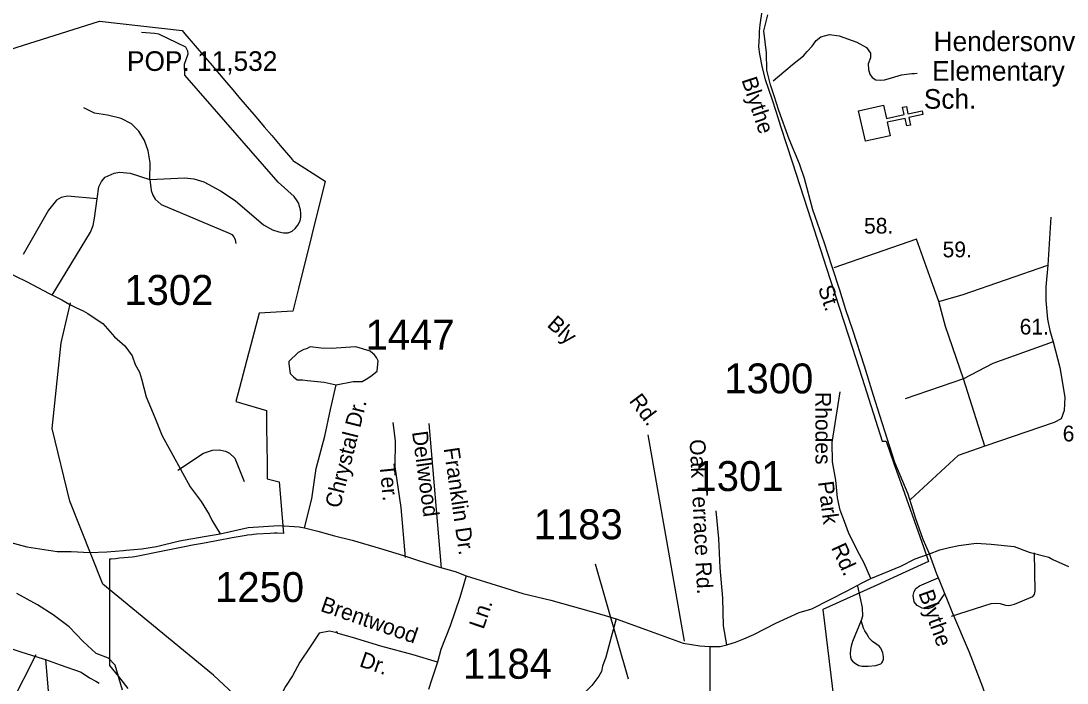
# Model space of a CAD drawing. Extents: x 884530 to 1028605, y 526725 to 653634.
# Drawn here: x 958588 to 962957, y 589324 to 592089 of the extents above; entities that cross this region are included whole.
import ezdxf

# ---------------------------------------------------------------- set-up
doc = ezdxf.new("R2010")
doc.units = 0
for name, color, linetype in [('Exist Boundary Political City Limit New', 7, 'Continuous'), ('Exist Civil Demographics City Label', 7, 'Continuous'), ('Exist Cultural Church CELL', 7, 'Continuous'), ('Exist Cultural Educational Facility High Label', 7, 'Continuous'), ('Exist Hydrographic Creek Single Shore', 7, 'Continuous'), ('Exist Railroad Mainline', 7, 'Continuous'), ('Exist Road Non-System Type 51', 7, 'Continuous'), ('Exist Road Non-System Type 51 Label', 7, 'Continuous'), ('Exist Road Primary US Attributed', 7, 'Continuous'), ('Exist Road Secondary Type 41 Attributed', 7, 'Continuous'), ('Exist Road Secondary Type 51 Attributed', 7, 'Continuous'), ('Exist Road Secondary Type 51 Label', 7, 'Continuous'), ('Exist Road Secondary Type 51 Number Label', 7, 'Continuous'), ('Map Preparation Boundary City Limit Buffer Line', 7, 'Continuous')]:
    doc.layers.add(name, color=color, linetype=linetype)

msp = doc.modelspace()

# ---------------------------------------------------------------- linework, layer by layer
at = {"layer": 'Exist Boundary Political City Limit New'}
for points in [[(961681.9, 592129.5), (961673.6, 592072.9), (961671.1, 592044.8), (961671.2, 592025.2), (961667.8, 591980.9), (961671.9, 591950.1), (961683, 591892.4), (961696.4, 591844.8), (961723.7, 591763.6), (961741.6, 591708.4), (961761.9, 591645.4), (961808.6, 591500.9), (961873, 591302.4), (961952.3, 591056.6), (962059.1, 590726.2), (962101.1, 590597.9), (962185.1, 590334.6), (962201.8, 590333.8), (962234.2, 590240.9), (962269.6, 590141.3), (962358.9, 589888.5), (962379, 589831.6), (962283.3, 589788.3), (962162.4, 589733.6), (961937.4, 589631.8), (961983.4, 589254.2)], [(958217.8, 591867.4), (958916, 592087.2), (959260.7, 592049), (959272.3, 592035.4), (959358.2, 591934.7), (959385.8, 591902.4), (959415.6, 591867.4), (959446, 591831.8), (959472.1, 591801.2), (959498, 591770.9), (959532.3, 591730.8), (959560, 591698.2), (959584, 591670.1), (959604.2, 591646.4), (959635.4, 591609.8), (959670.1, 591569.2), (959722.1, 591508.3), (959723.8, 591506.3), (959857.9, 591419.2), (959747.2, 590971.2), (959723.9, 590876.8), (959606.8, 590870.1), (959583, 590868.8), (959541, 590710.2), (959538.5, 590700.8), (959500.3, 590556.9), (959485.1, 590499.4), (959612.8, 590462.1), (959613.8, 590389.2), (959614.8, 590319.9), (959614.8, 590314.1), (959615.8, 590248.3), (959616.8, 590177.1)], [(959616.8, 590177.1), (959666.8, 590164.9), (959684.8, 589948.7), (959658.2, 589949.6), (959645.7, 589949.6), (959628.6, 589948.9), (959571.1, 589945.7), (959558.6, 589944.4), (959552.3, 589943.8), (959533.6, 589941.1), (959527.8, 589940.2), (959502.8, 589936), (959469.8, 589930.8), (959448.7, 589927.1), (959433.5, 589924.3), (959368.2, 589911.8), (959345.9, 589907.6), (959303.7, 589899.8), (959270.2, 589893.2), (959159.5, 589870.6), (959090.9, 589857.1), (959063.2, 589851.8), (959051.9, 589850.3), (959019.1, 589847.4), (958999.9, 589845.2), (958982.9, 589843.1), (958964.9, 589841.4), (958957.2, 589840.9), (958957.6, 589397.2), (958994.7, 589351), (959033.6, 589301.9)]]:
    msp.add_lwpolyline(points, dxfattribs=at)
at = {"layer": 'Exist Cultural Church CELL'}
msp.add_lwpolyline([(962190.5, 591736.7), (962202.9, 591681.2), (962277.2, 591697.6), (962270.3, 591728.8), (962285.9, 591732.2), (962292.8, 591701), (962351.6, 591713.9), (962355, 591698.3), (962296.3, 591685.3), (962303.2, 591654.1), (962287.6, 591650.7), (962280.7, 591681.9), (962206.3, 591665.5), (962218.6, 591609.2), (962114.7, 591586.3), (962086.5, 591713.8)], close=True, dxfattribs=at)
at = {"layer": 'Exist Hydrographic Creek Single Shore'}
msp.add_lwpolyline([(959690.5, 589078.4), (959391.7, 589356.8), (958929.6, 589736.9), (958791.4, 590084.3), (958718.5, 590387.7), (958755.8, 590744.6), (958795.1, 590911.2)], dxfattribs=at)
at = {"layer": 'Exist Railroad Mainline'}
msp.add_lwpolyline([(959011.4, 589294.8), (958981.7, 589398.8), (958952.7, 589427.8), (958902.1, 589447.7), (958847.8, 589497.6), (958788.5, 589558.4), (958722.8, 589608.7), (958656.2, 589651.1), (958570.6, 589698)], dxfattribs=at)
at = {"layer": 'Exist Road Non-System Type 51'}
for p, q in [((962889.5, 591269.7), (962877.3, 591068.7)), ((962524.5, 590593.9), (962280.7, 590511.4)), ((962614.4, 590313.7), (962524.5, 590593.9)), ((960343.6, 589803.9), (960292.6, 590408.6)), ((961359.4, 589499.1), (961207.6, 590360.6))]:
    msp.add_line(p, q, dxfattribs=at)
for points in [[(959126.1, 591427), (959271.7, 591433.6), (959309.5, 591429.1), (959351, 591416.6), (959420.7, 591379), (959482.1, 591338.7), (959601.4, 591237.6), (959638.9, 591216.8), (959664.4, 591207.6), (959685, 591204.6), (959704.4, 591204.4), (959720.2, 591211.1), (959733.6, 591221.8), (959744.5, 591236.5), (959754.6, 591254), (959757, 591269.1), (959757, 591286.8), (959755.4, 591300.2), (959751.2, 591314.4), (959747.8, 591326.1), (959741.6, 591337.2), (959729.2, 591355.7), (959662.1, 591415.4), (959271.8, 591862.2), (959271.3, 591908), (959285.8, 591951.9), (959285.2, 591963), (959276.6, 591979.7), (959163, 592033), (959145.9, 592037), (959090.8, 592040)], [(961729.3, 591839.3), (961774.4, 591876), (961790.6, 591889.5), (961811, 591906.9), (961836.6, 591927.8), (961856.5, 591943.7), (961871.5, 591961.4), (961891.9, 591983.3), (961909.5, 592006.6), (961928.4, 592022.7), (961964.9, 592031.5), (962005.8, 592027.1), (962078.8, 592000.8), (962119.8, 591977.4), (962136.8, 591953.8), (962135.9, 591935.1), (962126.8, 591909.8), (962127.8, 591885.5), (962133.9, 591867.1), (962143.5, 591852.2), (962158.7, 591843.5), (962177, 591841.4), (962194.1, 591843.3), (962210.5, 591847.5), (962237.7, 591855.8), (962265.6, 591863.5), (962297, 591868.6), (962309.2, 591869.5), (962320.3, 591870), (962331, 591870.3)], [(959126.1, 591427), (959127.3, 591496.9), (959119.5, 591546.8), (959104.3, 591589.9), (959080.5, 591627.9), (959049.1, 591658.7), (959006.3, 591681.6), (958948.8, 591694.8), (958895.2, 591703.9), (958850.8, 591726.1)], [(958906.6, 591345.9), (958913.7, 591395.7), (958924.2, 591418.4), (958939.4, 591436.5), (958976.7, 591453.8), (958999.7, 591457.2), (959044.1, 591452.6), (959126.1, 591427)], [(959126.1, 591426.4), (959131.1, 591380.6), (959138.6, 591361.8), (959148.2, 591345.1), (959174, 591321.8), (959457.9, 591203), (959468.8, 591196.7), (959477.5, 591187), (959481.9, 591175.3), (959485.1, 591159.6)], [(958906.6, 591345.9), (958782.1, 591356.6), (958756, 591350.9), (958736.3, 591339.9), (958703.2, 591298), (958597.5, 591113.9)], [(958718.7, 590944.3), (958878.4, 591207.5), (958889.2, 591234.6), (958895.6, 591264.6), (958906.6, 591345.9)], [(962422.1, 590917.7), (962383.9, 591021.3), (962328.7, 591178.1), (961983.6, 591057.8)], [(962422.1, 590917.7), (962522.9, 590947.1), (962877.3, 591068.7)], [(962877.3, 591068.7), (962868.2, 590979.1), (962867.9, 590921.2), (962875.3, 590843.1), (962884.8, 590796.6), (962899, 590748.7)], [(962524.5, 590593.9), (962449.9, 590812.4), (962422.1, 590917.7)], [(962899, 590748.7), (962646.6, 590657.8), (962524.5, 590593.9)], [(962899, 590748.7), (962927.4, 590641.8), (962947.9, 590518.6), (962945.6, 590462.4), (962932.2, 590427.7), (962903.6, 590412.7), (962614.4, 590313.7)], [(960194.5, 589849.1), (960175.6, 590057.6), (960150.8, 590227.5), (960152.5, 590335.2), (960143.1, 590412.5)], [(962614.4, 590313.7), (962502.6, 590274.6), (962303.5, 590090.1)], [(959243.6, 590213.8), (959350, 590283.7), (959387.1, 590296), (959415.3, 590298.7), (959441.5, 590291.9), (959458.6, 590283.5), (959480.4, 590263.1), (959519.6, 590165.9)], [(962475, 589603.9), (962639.9, 589656), (962657.7, 589657.7), (962677.4, 589656.7), (962700.4, 589649.8), (962710.8, 589647.9), (962721.3, 589649.2), (962737.7, 589653.8), (962813.8, 589685.9), (962821.4, 589694.6), (962824.2, 589708.2), (962820.7, 589868.6)], [(962443.2, 589695.4), (962418.4, 589659), (962396.8, 589641.8), (962375.1, 589634.2), (962351.4, 589637.4), (962330.9, 589648.2), (962319, 589663.4), (962314.7, 589689.2), (962318.3, 589706.3), (962325.5, 589718.5), (962340.6, 589730.3), (962418.8, 589764)], [(962082.4, 589729.2), (962101.1, 589640.4), (962102.3, 589604.2), (962097.4, 589584.9), (962061.4, 589497.1), (962054.9, 589478.6), (962052.1, 589464), (962051, 589446.6), (962052.4, 589432), (962056, 589422.9), (962061.6, 589416.2), (962072.9, 589406.1), (962088.1, 589397.6), (962101.6, 589395.4), (962126.8, 589395.4), (962158.9, 589397.6), (962179, 589404.5), (962184.1, 589409.2), (962187.6, 589415.6), (962190.4, 589424.6), (962190.1, 589433.1), (962187.1, 589450.5), (962183.8, 589460.8), (962179, 589469.4), (962172, 589478), (962162.9, 589485.4), (962144.9, 589498.3), (962137.1, 589505), (962131.3, 589512.2), (962128, 589517.5), (962120.6, 589529.9), (962113.1, 589542.4), (962106.8, 589553), (962097.4, 589584.9)], [(958650, 589442.4), (958544.9, 589236.6), (958528.8, 589193.9), (958523.1, 589155.2), (958515, 588971.4)]]:
    msp.add_lwpolyline(points, dxfattribs=at)
at = {"layer": 'Exist Road Primary US Attributed'}
for points in [[(958372.1, 589956.5), (958394.1, 589950.8), (958611.9, 589892.7), (958739.2, 589873.6), (958798, 589873.5), (958875.9, 589868.7), (958946.2, 589872.3), (959016.4, 589877.9), (959026.4, 589879.5), (959092.7, 589885.3), (959153.2, 589895.1), (959249.8, 589917.8), (959352.6, 589936.3), (959419.5, 589947.3)], [(959419.5, 589947.3), (959537.4, 589973.4), (959665.2, 589982), (959749.4, 589976.9), (959772.6, 589972.7)], [(959772.6, 589972.7), (959827.5, 589957.9), (959897, 589939.4), (959970.5, 589920.9), (960089.4, 589886.7), (960185.7, 589856.6), (960243.9, 589837.4), (960335.5, 589808), (960400.7, 589789.8), (960447.3, 589772.2)], [(962382.3, 589864), (962426.1, 589880.3), (962465.1, 589890), (962505.7, 589898.7), (962577.1, 589907.9), (962640.4, 589904.6), (962736.1, 589894.9), (962798.3, 589870.8), (962881.7, 589849.9), (962898.4, 589839.7), (962963.3, 589810.4)], [(962137.7, 589761.3), (962262.2, 589812.1), (962322.3, 589842.9), (962382.3, 589864)], [(960447.3, 589772.2), (960590.5, 589727.4), (960683.5, 589698.2), (960800.4, 589669.9), (961014.5, 589610.6), (961073.9, 589592.6)], [(961536.4, 589483.5), (961558.5, 589490.6), (961571.8, 589494.4), (961606.5, 589509.1), (961649.1, 589527.2), (961741, 589574.8), (961838.8, 589618.9), (961891.8, 589634.2), (962038.5, 589709.2), (962101.6, 589743.2), (962137.7, 589761.3)], [(961073.9, 589592.6), (961201.2, 589546.6), (961353.2, 589490.5), (961422.9, 589479.7), (961464.5, 589476.2)], [(961464.5, 589476.2), (961508.1, 589477.4), (961536.4, 589483.5)]]:
    msp.add_lwpolyline(points, dxfattribs=at)
at = {"layer": 'Exist Road Secondary Type 41 Attributed'}
msp.add_lwpolyline([(958518.7, 591045.4), (958611.3, 591000.2), (958705.7, 590950.8), (958757.8, 590924.5), (958792.1, 590905.5), (958819.7, 590890.9), (958847.3, 590878.1), (958867.4, 590867.4), (958881, 590856.9), (958930, 590825), (958979.1, 590770.5), (959021.8, 590732.9), (959051.6, 590690.6), (959065, 590654.6), (959082.5, 590621.9), (959090.9, 590594.5), (959110.1, 590519.7), (959146.9, 590432.4), (959178, 590356.6), (959214, 590290.8), (959262.9, 590201.6), (959295.1, 590143.9), (959340.8, 590082.2), (959373.7, 590028.2), (959385.5, 590004.7), (959419.5, 589947.3)], dxfattribs=at)
at = {"layer": 'Exist Road Secondary Type 51 Attributed'}
for points in [[(962382.3, 589864), (962356.4, 589924.1), (962324.4, 590013.8), (962308.1, 590068.4), (962293.1, 590113.4), (962237.9, 590244.5), (962174.7, 590440.9), (962148.7, 590524.3), (962111.4, 590647.7), (962062.3, 590797.1), (962033.2, 590882.2), (962007.8, 590964.4), (961975, 591065.9), (961944.3, 591161.2), (961895.8, 591300.6), (961860.1, 591430.6), (961839.7, 591491.7), (961796.3, 591595.6), (961753.9, 591714.6), (961733.9, 591775.4), (961718.8, 591822.3), (961702.8, 591883.1), (961701.6, 591955.4), (961690.9, 592047.8), (961707, 592113.8)], [(960079.2, 590669.3), (960073, 590683.4), (960063.3, 590696.3), (960057.6, 590700.4), (960045.9, 590710.4), (959985.8, 590728.5), (959883.5, 590721.1), (959841.6, 590722.5), (959795.1, 590727.9), (959780.9, 590720.4), (959769.5, 590716.4), (959745.4, 590704.4), (959706.5, 590666.7), (959706.1, 590656.7), (959712.4, 590617.2), (959726.4, 590602.4), (959741.9, 590589.9), (959763.4, 590590.2), (959784.5, 590587.1), (959853.6, 590581.1), (959904.7, 590569.1)], [(959904.7, 590569.1), (959975.4, 590583.2), (960013.4, 590583.8), (960029.8, 590593.3), (960048.9, 590605.2), (960076, 590626.2), (960079.2, 590669.3)], [(959772.6, 589972.7), (959802.1, 590093.1), (959820.5, 590220.3), (959856.6, 590355.6), (959880.6, 590466.9), (959904.7, 590569.1)], [(962137.7, 589761.3), (962110.3, 589824.3), (962079.9, 589879.6), (962044.1, 589952.6), (962027.7, 589999.1), (962009.4, 590046.6), (961998, 590097.4), (961991.5, 590170.9), (961978, 590247.6), (961976.5, 590329.1), (962008.9, 590540.6)], [(961536.4, 589483.5), (961522.8, 589562.8), (961518.7, 589678.9), (961508, 589805.7), (961502.2, 589927.8), (961491.8, 590043)], [(962708.3, 588984.1), (962688.4, 589058.4), (962653.7, 589155.5), (962605.4, 589306.4), (962549.9, 589451.3), (962479.8, 589614.2), (962425.2, 589749.8), (962413.2, 589778.6), (962382.3, 589864)], [(960447.3, 589772.2), (960420.2, 589681.6), (960380, 589562.7), (960341.8, 589463.9), (960327.5, 589411.9)], [(958166.5, 589616.1), (958234.2, 589570.5), (958261.6, 589553.5), (958338.1, 589522.8), (958418, 589505.9), (958474.7, 589492.5), (958587.5, 589454.4), (958680.6, 589425.1), (958690.3, 589422.9)], [(961073.9, 589592.6), (961053.2, 589515.2), (961030.3, 589431.8), (961016.9, 589394.3), (961012.3, 589372.6), (961001.5, 589352.8), (960972.1, 589313.8), (960934.8, 589277.1), (960924.5, 589265.5)], [(960327.5, 589411.9), (960226.1, 589441.8), (960091.2, 589478.3), (959972.5, 589514.5), (959923, 589528.3), (959911, 589530.8), (959907.4, 589537.6), (959901.2, 589535.9), (959876, 589540.7), (959833.8, 589532.3), (959795.8, 589475.2), (959752.1, 589412.1), (959722.2, 589355.1), (959692.4, 589310.5), (959650.2, 589226.1), (959690.3, 589215.5), (959717.7, 589209.2), (959863.3, 589163.3), (960011, 589125.3), (960133.2, 589085.2), (960209.3, 589066.2)], [(961464.5, 589476.2), (961465.1, 589322.5), (961465.1, 589207.7), (961467.7, 589124.6)], [(958690.3, 589422.9), (958751.7, 589400.7), (958838.7, 589369.7), (958874.4, 589346.4), (958899.8, 589331.6), (958914.5, 589323.2)], [(958690.3, 589422.9), (958701.1, 589292.2), (958763.2, 589062.3)], [(960327.5, 589411.9), (960302.2, 589335.9), (960289.6, 589297.9)]]:
    msp.add_lwpolyline(points, dxfattribs=at)
at = {"layer": 'Exist Road Secondary Type 51 Label'}
msp.add_lwpolyline([(960985.5, 589821.6), (961124.6, 589342)], dxfattribs=at)
at = {"layer": 'Map Preparation Boundary City Limit Buffer Line'}
for points in [[(961681.9, 592129.5), (961673.6, 592072.9), (961671.1, 592044.8), (961671.2, 592025.2), (961667.8, 591980.9), (961671.9, 591950.1), (961683, 591892.4), (961696.4, 591844.8), (961723.7, 591763.6), (961741.6, 591708.4), (961761.9, 591645.4), (961808.6, 591500.9), (961873, 591302.4), (961952.3, 591056.6), (962059.1, 590726.2), (962101.1, 590597.9), (962185.1, 590334.6), (962201.8, 590333.8), (962234.2, 590240.9), (962269.6, 590141.3), (962358.9, 589888.5), (962379, 589831.6), (962283.3, 589788.3), (962162.4, 589733.6), (961937.4, 589631.8), (961983.4, 589254.2)], [(958217.8, 591867.4), (958916, 592087.2), (959260.7, 592049), (959272.3, 592035.4), (959358.2, 591934.7), (959385.8, 591902.4), (959415.6, 591867.4), (959446, 591831.8), (959472.1, 591801.2), (959498, 591770.9), (959532.3, 591730.8), (959560, 591698.2), (959584, 591670.1), (959604.2, 591646.4), (959635.4, 591609.8), (959670.1, 591569.2), (959722.1, 591508.3), (959723.8, 591506.3), (959857.9, 591419.2), (959747.2, 590971.2), (959723.9, 590876.8), (959606.8, 590870.1), (959583, 590868.8), (959541, 590710.2), (959538.5, 590700.8), (959500.3, 590556.9), (959485.1, 590499.4), (959612.8, 590462.1), (959613.8, 590389.2), (959614.8, 590319.9), (959614.8, 590314.1), (959615.8, 590248.3), (959616.8, 590177.1)], [(959616.8, 590177.1), (959666.8, 590164.9), (959684.8, 589948.7), (959658.2, 589949.6), (959645.7, 589949.6), (959628.6, 589948.9), (959571.1, 589945.7), (959558.6, 589944.4), (959552.3, 589943.8), (959533.6, 589941.1), (959527.8, 589940.2), (959502.8, 589936), (959469.8, 589930.8), (959448.7, 589927.1), (959433.5, 589924.3), (959368.2, 589911.8), (959345.9, 589907.6), (959303.7, 589899.8), (959270.2, 589893.2), (959159.5, 589870.6), (959090.9, 589857.1), (959063.2, 589851.8), (959051.9, 589850.3), (959019.1, 589847.4), (958999.9, 589845.2), (958982.9, 589843.1), (958964.9, 589841.4), (958957.2, 589840.9), (958957.6, 589397.2), (958994.7, 589351), (959033.6, 589301.9)]]:
    msp.add_lwpolyline(points, dxfattribs=at)

# ---------------------------------------------------------------- texts
at = {"layer": 'Exist Civil Demographics City Label'}
msp.add_text('POP. 11,532', height=82.021, dxfattribs=at).set_placement((959030.7, 591880.1))
at = {"layer": 'Exist Cultural Educational Facility High Label'}
for s, height, p in [('Hendersonville', 82.021, (962399.9, 591962.6)), ('Elementary', 82.02, (962393.2, 591839.3)), ('Sch.', 82.02, (962358.9, 591722.2))]:
    msp.add_text(s, height=height, dxfattribs=at).set_placement(p)
at = {"layer": 'Exist Road Non-System Type 51 Label'}
for s, p in [('58.', (962109.3, 591200.9)), ('59.', (962437.4, 591101.8)), ('61.', (962759.4, 590779.5)), ('62.', (962939, 590333.3))]:
    msp.add_text(s, height=65.62, dxfattribs=at).set_placement(p)
for s, height, rotation, p in [('Bly', 65.62, 318.4603, (960781.5, 590815.7)), ('Rd.', 65.62, 306.944, (961125.4, 590501.7)), ('Dellwood', 65.62, 277.801, (960220.9, 590372.3)), ('Franklin Dr.', 65.617, 278.246, (960353.2, 590303.9)), ('Ter.', 65.62, 275.6972, (960084.8, 590236.7))]:
    msp.add_text(s, height=height, rotation=rotation, dxfattribs=at).set_placement(p)
at = {"layer": 'Exist Road Secondary Type 51 Label'}
for s, height, rotation, p in [('Blythe', 65.62, 288.1868, (961596.7, 591843)), ('St.', 65.62, 288.1323, (961916.2, 590973.7)), ('Rhodes', 65.62, 270.1335, (961905.7, 590539.1)), ('Chrystal Dr.', 65.617, 75.9707, (959920.3, 590050.9)), ('Oak Terrace Rd.', 65.617, 272.8441, (961380.4, 590340.8)), ('Park', 65.62, 277.3422, (961916.6, 590163.7)), ('Rd.', 65.62, 294.4936, (961970.7, 589890)), ('Blythe', 65.62, 289.3943, (962335.5, 589700.4)), ('Brentwood', 65.62, 340.844, (959834.8, 589625.9)), ('Ln.', 65.62, 71.3084, (960519.8, 589545.6)), ('Dr.', 65.62, 340.844, (959997.7, 589395.3))]:
    msp.add_text(s, height=height, rotation=rotation, dxfattribs=at).set_placement(p)
at = {"layer": 'Exist Road Secondary Type 51 Number Label'}
for s, p in [('1302', (959019.6, 590903.1)), ('1447', (960027, 590716.3)), ('1300', (961525.5, 590533.6)), ('1301', (961401, 590125.9)), ('1183', (960729.4, 589924.7)), ('1250', (959398.7, 589662.4)), ('1184', (960433.8, 589342.2))]:
    msp.add_text(s, height=125, dxfattribs=at).set_placement(p)

doc.saveas('drawing.dxf')
